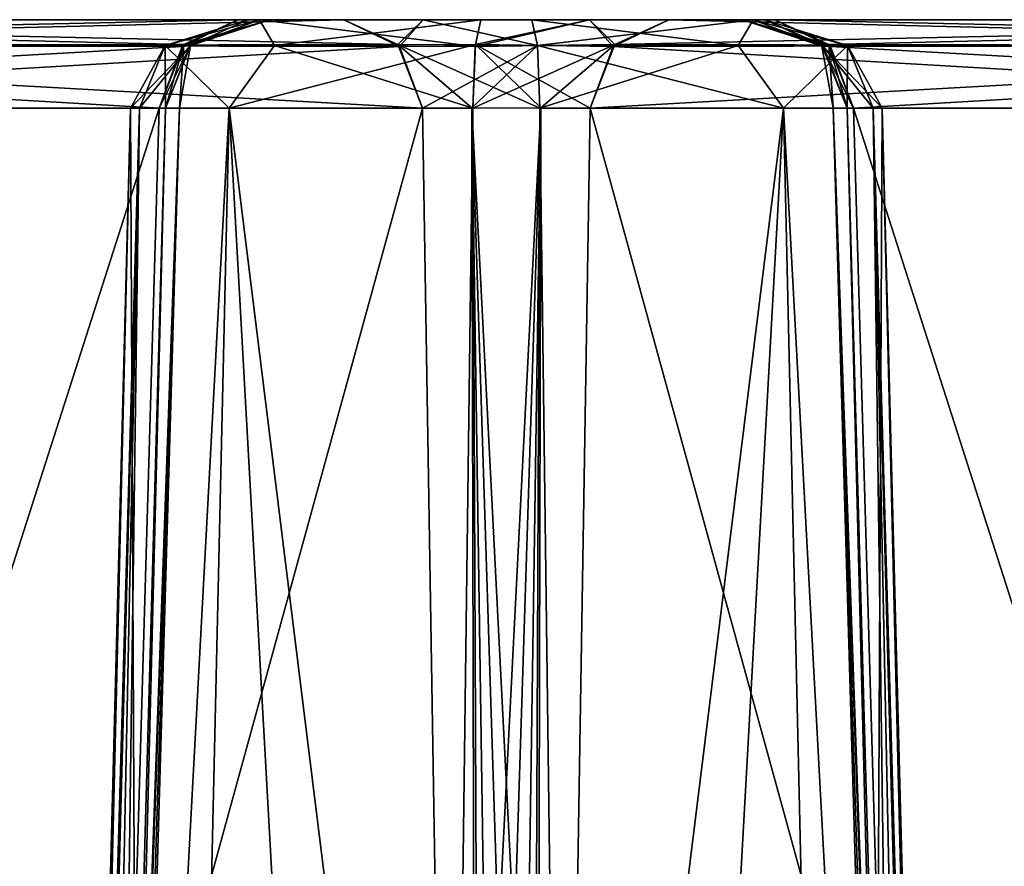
# Model space of a CAD drawing. Header units: inches. Extents: x -10 to 10, y -2.3 to 4.3.
# Tile 274 of 656: x -6.661 to -6.335, y 0.57 to 0.85. Entities that reach past the tile are written whole.
import ezdxf

# ---------------------------------------------------------------- set-up
doc = ezdxf.new("R2010")
doc.units = ezdxf.units.IN
doc.header["$LTSCALE"] = 65.185185
doc.header["$MEASUREMENT"] = 0
for name, color, linetype in [('3029', 7, 'CONTINUOUS'), ('3030', 7, 'CONTINUOUS'), ('3032', 7, 'CONTINUOUS'), ('3033', 7, 'CONTINUOUS'), ('3034', 7, 'CONTINUOUS'), ('3035', 7, 'CONTINUOUS'), ('3036', 7, 'CONTINUOUS'), ('3037', 7, 'CONTINUOUS'), ('3038', 7, 'CONTINUOUS'), ('3039', 7, 'CONTINUOUS'), ('3069', 7, 'CONTINUOUS'), ('3070', 7, 'CONTINUOUS'), ('3071', 7, 'CONTINUOUS'), ('3072', 7, 'CONTINUOUS'), ('3073', 7, 'CONTINUOUS'), ('3074', 7, 'CONTINUOUS'), ('3075', 7, 'CONTINUOUS'), ('3076', 7, 'CONTINUOUS'), ('3077', 7, 'CONTINUOUS'), ('3078', 7, 'CONTINUOUS'), ('3083', 7, 'CONTINUOUS'), ('3089', 7, 'CONTINUOUS'), ('3090', 7, 'CONTINUOUS'), ('3109', 7, 'CONTINUOUS'), ('3110', 7, 'CONTINUOUS'), ('3111', 7, 'CONTINUOUS'), ('3112', 7, 'CONTINUOUS'), ('3113', 7, 'CONTINUOUS'), ('3114', 7, 'CONTINUOUS'), ('3115', 7, 'CONTINUOUS'), ('3116', 7, 'CONTINUOUS'), ('3128', 7, 'CONTINUOUS'), ('3129', 7, 'CONTINUOUS'), ('3152', 7, 'CONTINUOUS'), ('3153', 7, 'CONTINUOUS'), ('3154', 7, 'CONTINUOUS'), ('3155', 7, 'CONTINUOUS'), ('3156', 7, 'CONTINUOUS'), ('3157', 7, 'CONTINUOUS'), ('3158', 7, 'CONTINUOUS'), ('3159', 7, 'CONTINUOUS')]:
    doc.layers.add(name, color=color, linetype=linetype)

msp = doc.modelspace()

# ---------------------------------------------------------------- linework, layer by layer
at = {"layer": '3029', "linetype": 'Continuous'}
for points in [[(-6.10716, 0.84118, -1.03567), (-6.08876, 0.85, -1.04629), (-6.46412, 0.8418, -1.6552), (-6.10716, 0.84118, -1.03567)], [(-6.46412, 0.8418, -1.6552), (-6.08876, 0.85, -1.04629), (-6.44626, 0.85, -1.66551), (-6.46412, 0.8418, -1.6552)], [(-6.47224, 0.82079, -1.65052), (-6.10716, 0.84118, -1.03567), (-6.46412, 0.8418, -1.6552), (-6.47224, 0.82079, -1.65052)], [(-6.11473, 0.82079, -1.0313), (-6.10716, 0.84118, -1.03567), (-6.47224, 0.82079, -1.65052), (-6.11473, 0.82079, -1.0313)]]:
    msp.add_3dface(points, dxfattribs=at)
at = {"layer": '3030', "linetype": 'Continuous'}
for points in [[(-6.49131, -0.355, -1.62198), (-6.14898, -0.355, -1.02905), (-6.11473, 0.82079, -1.0313), (-6.49131, -0.355, -1.62198)], [(-6.49131, -0.355, -1.62198), (-6.11473, 0.82079, -1.0313), (-6.47224, 0.82079, -1.65052), (-6.49131, -0.355, -1.62198)]]:
    msp.add_3dface(points, dxfattribs=at)
at = {"layer": '3032', "linetype": 'Continuous'}
for points in [[(-6.50603, -0.35522, -1.63799), (-6.51107, 0.82079, -1.67531), (-6.51864, 0.2322, -1.66065), (-6.50603, -0.35522, -1.63799)], [(-6.51107, 0.82079, -1.67531), (-6.50603, -0.35522, -1.63799), (-6.48862, 0.82088, -1.66766), (-6.51107, 0.82079, -1.67531)], [(-6.50603, -0.35522, -1.63799), (-6.49131, -0.355, -1.62198), (-6.48862, 0.82088, -1.66766), (-6.50603, -0.35522, -1.63799)], [(-6.49131, -0.355, -1.62198), (-6.47224, 0.82079, -1.65052), (-6.48862, 0.82088, -1.66766), (-6.49131, -0.355, -1.62198)]]:
    msp.add_3dface(points, dxfattribs=at)
at = {"layer": '3033', "linetype": 'Continuous'}
for points in [[(-6.51029, 0.84118, -1.68401), (-6.46412, 0.8418, -1.6552), (-6.47249, 0.85, -1.69291), (-6.51029, 0.84118, -1.68401)], [(-6.50839, 0.85, -1.70518), (-6.51029, 0.84118, -1.68401), (-6.47249, 0.85, -1.69291), (-6.50839, 0.85, -1.70518)], [(-6.46412, 0.8418, -1.6552), (-6.44626, 0.85, -1.66551), (-6.47249, 0.85, -1.69291), (-6.46412, 0.8418, -1.6552)], [(-6.46412, 0.8418, -1.6552), (-6.51107, 0.82079, -1.67531), (-6.48862, 0.82088, -1.66766), (-6.46412, 0.8418, -1.6552)], [(-6.51107, 0.82079, -1.67531), (-6.46412, 0.8418, -1.6552), (-6.51029, 0.84118, -1.68401), (-6.51107, 0.82079, -1.67531)], [(-6.47224, 0.82079, -1.65052), (-6.46412, 0.8418, -1.6552), (-6.48862, 0.82088, -1.66766), (-6.47224, 0.82079, -1.65052)]]:
    msp.add_3dface(points, dxfattribs=at)
at = {"layer": '3034', "linetype": 'Continuous'}
for points in [[(-6.61276, 0.84149, -1.77567), (-6.57661, 0.84149, -1.71305), (-6.58156, 0.85, -1.75194), (-6.61276, 0.84149, -1.77567)], [(-6.58547, 0.85, -1.83868), (-6.61276, 0.84149, -1.77567), (-6.58156, 0.85, -1.75194), (-6.58547, 0.85, -1.83868)], [(-6.61276, 0.84149, -1.77567), (-6.58547, 0.85, -1.83868), (-6.60445, 0.8415, -1.84748), (-6.61276, 0.84149, -1.77567)], [(-6.51029, 0.84118, -1.68401), (-6.50839, 0.85, -1.70518), (-6.58156, 0.85, -1.75194), (-6.51029, 0.84118, -1.68401)], [(-6.57661, 0.84149, -1.71305), (-6.51029, 0.84118, -1.68401), (-6.58156, 0.85, -1.75194), (-6.57661, 0.84149, -1.71305)], [(-6.62129, 0.82079, -1.82579), (-6.62421, 0.82079, -1.79903), (-6.60445, 0.8415, -1.84748), (-6.62129, 0.82079, -1.82579)], [(-6.60445, 0.8415, -1.84748), (-6.62421, 0.82079, -1.79903), (-6.61276, 0.84149, -1.77567), (-6.60445, 0.8415, -1.84748)], [(-6.62421, 0.82079, -1.79903), (-6.59166, 0.82079, -1.7152), (-6.61276, 0.84149, -1.77567), (-6.62421, 0.82079, -1.79903)], [(-6.61268, 0.82079, -1.8513), (-6.62129, 0.82079, -1.82579), (-6.60445, 0.8415, -1.84748), (-6.61268, 0.82079, -1.8513)], [(-6.61276, 0.84149, -1.77567), (-6.59166, 0.82079, -1.7152), (-6.57661, 0.84149, -1.71305), (-6.61276, 0.84149, -1.77567)], [(-6.59166, 0.82079, -1.7152), (-6.51107, 0.82079, -1.67531), (-6.57661, 0.84149, -1.71305), (-6.59166, 0.82079, -1.7152)], [(-6.51107, 0.82079, -1.67531), (-6.51029, 0.84118, -1.68401), (-6.57661, 0.84149, -1.71305), (-6.51107, 0.82079, -1.67531)]]:
    msp.add_3dface(points, dxfattribs=at)
at = {"layer": '3035', "linetype": 'Continuous'}
for points in [[(-6.65258, -0.355, -1.82631), (-6.655, -0.355, -1.79903), (-6.62129, 0.82079, -1.82579), (-6.65258, -0.355, -1.82631)], [(-6.655, -0.355, -1.79903), (-6.61851, -0.355, -1.69912), (-6.62421, 0.82079, -1.79903), (-6.655, -0.355, -1.79903)], [(-6.655, -0.355, -1.79903), (-6.62421, 0.82079, -1.79903), (-6.62129, 0.82079, -1.82579), (-6.655, -0.355, -1.79903)], [(-6.64539, -0.355, -1.85276), (-6.65258, -0.355, -1.82631), (-6.62129, 0.82079, -1.82579), (-6.64539, -0.355, -1.85276)], [(-6.64539, -0.355, -1.85276), (-6.62129, 0.82079, -1.82579), (-6.62915, 0.2322, -1.85207), (-6.64539, -0.355, -1.85276)], [(-6.62129, 0.82079, -1.82579), (-6.61268, 0.82079, -1.8513), (-6.62915, 0.2322, -1.85207), (-6.62129, 0.82079, -1.82579)], [(-6.61851, -0.355, -1.69912), (-6.59166, 0.82079, -1.7152), (-6.62421, 0.82079, -1.79903), (-6.61851, -0.355, -1.69912)], [(-6.61851, -0.355, -1.69912), (-6.52616, -0.355, -1.64625), (-6.59166, 0.82079, -1.7152), (-6.61851, -0.355, -1.69912)], [(-6.52616, -0.355, -1.64625), (-6.51864, 0.2322, -1.66065), (-6.59166, 0.82079, -1.7152), (-6.52616, -0.355, -1.64625)], [(-6.51864, 0.2322, -1.66065), (-6.51107, 0.82079, -1.67531), (-6.59166, 0.82079, -1.7152), (-6.51864, 0.2322, -1.66065)]]:
    msp.add_3dface(points, dxfattribs=at)
at = {"layer": '3036', "linetype": 'Continuous'}
for points in [[(-6.64898, -0.355, -1.89507), (-6.64247, -0.35518, -1.87432), (-6.60808, 0.82088, -1.87456), (-6.64898, -0.355, -1.89507)], [(-6.61473, 0.82079, -1.89732), (-6.64898, -0.355, -1.89507), (-6.60808, 0.82088, -1.87456), (-6.61473, 0.82079, -1.89732)], [(-6.64247, -0.35518, -1.87432), (-6.64539, -0.355, -1.85276), (-6.60808, 0.82088, -1.87456), (-6.64247, -0.35518, -1.87432)], [(-6.64539, -0.355, -1.85276), (-6.62915, 0.2322, -1.85207), (-6.60808, 0.82088, -1.87456), (-6.64539, -0.355, -1.85276)], [(-6.62915, 0.2322, -1.85207), (-6.61268, 0.82079, -1.8513), (-6.60808, 0.82088, -1.87456), (-6.62915, 0.2322, -1.85207)]]:
    msp.add_3dface(points, dxfattribs=at)
at = {"layer": '3037', "linetype": 'Continuous'}
for points in [[(-6.60716, 0.84118, -1.90169), (-6.60445, 0.8415, -1.84748), (-6.57814, 0.85, -1.8759), (-6.60716, 0.84118, -1.90169)], [(-6.58876, 0.85, -1.91232), (-6.60716, 0.84118, -1.90169), (-6.57814, 0.85, -1.8759), (-6.58876, 0.85, -1.91232)], [(-6.60445, 0.8415, -1.84748), (-6.58547, 0.85, -1.83868), (-6.57814, 0.85, -1.8759), (-6.60445, 0.8415, -1.84748)], [(-6.60445, 0.8415, -1.84748), (-6.61473, 0.82079, -1.89732), (-6.60808, 0.82088, -1.87456), (-6.60445, 0.8415, -1.84748)], [(-6.61473, 0.82079, -1.89732), (-6.60445, 0.8415, -1.84748), (-6.60716, 0.84118, -1.90169), (-6.61473, 0.82079, -1.89732)], [(-6.61268, 0.82079, -1.8513), (-6.60445, 0.8415, -1.84748), (-6.60808, 0.82088, -1.87456), (-6.61268, 0.82079, -1.8513)]]:
    msp.add_3dface(points, dxfattribs=at)
at = {"layer": '3038', "linetype": 'Continuous'}
for points in [[(-6.60716, 0.84118, -1.90169), (-6.58876, 0.85, -1.91232), (-6.96412, 0.8418, -2.52123), (-6.60716, 0.84118, -1.90169)], [(-6.96412, 0.8418, -2.52123), (-6.58876, 0.85, -1.91232), (-6.94626, 0.85, -2.53154), (-6.96412, 0.8418, -2.52123)], [(-6.97224, 0.82079, -2.51654), (-6.60716, 0.84118, -1.90169), (-6.96412, 0.8418, -2.52123), (-6.97224, 0.82079, -2.51654)], [(-6.61473, 0.82079, -1.89732), (-6.60716, 0.84118, -1.90169), (-6.97224, 0.82079, -2.51654), (-6.61473, 0.82079, -1.89732)]]:
    msp.add_3dface(points, dxfattribs=at)
at = {"layer": '3039', "linetype": 'Continuous'}
for points in [[(-6.99131, -0.355, -2.488), (-6.64898, -0.355, -1.89507), (-6.61473, 0.82079, -1.89732), (-6.99131, -0.355, -2.488)], [(-6.99131, -0.355, -2.488), (-6.61473, 0.82079, -1.89732), (-6.97224, 0.82079, -2.51654), (-6.99131, -0.355, -2.488)]]:
    msp.add_3dface(points, dxfattribs=at)
at = {"layer": '3069', "linetype": 'Continuous'}
for points in [[(-6.38527, 0.82079, 1.70268), (-6.35102, -0.355, 1.70493), (-6.02776, 0.82079, 1.08346), (-6.38527, 0.82079, 1.70268)], [(-6.35102, -0.355, 1.70493), (-6.00869, -0.355, 1.112), (-6.02776, 0.82079, 1.08346), (-6.35102, -0.355, 1.70493)]]:
    msp.add_3dface(points, dxfattribs=at)
at = {"layer": '3070', "linetype": 'Continuous'}
for points in [[(-6.05374, 0.85, 1.06846), (-6.41124, 0.85, 1.68768), (-6.39339, 0.8418, 1.69799), (-6.05374, 0.85, 1.06846)], [(-6.05374, 0.85, 1.06846), (-6.39339, 0.8418, 1.69799), (-6.03533, 0.84118, 1.07909), (-6.05374, 0.85, 1.06846)], [(-6.39339, 0.8418, 1.69799), (-6.38527, 0.82079, 1.70268), (-6.03533, 0.84118, 1.07909), (-6.39339, 0.8418, 1.69799)], [(-6.38527, 0.82079, 1.70268), (-6.02776, 0.82079, 1.08346), (-6.03533, 0.84118, 1.07909), (-6.38527, 0.82079, 1.70268)]]:
    msp.add_3dface(points, dxfattribs=at)
at = {"layer": '3071', "linetype": 'Continuous'}
for points in [[(-6.41124, 0.85, 1.68768), (-6.42186, 0.85, 1.7241), (-6.39339, 0.8418, 1.69799), (-6.41124, 0.85, 1.68768)], [(-6.42186, 0.85, 1.7241), (-6.41453, 0.85, 1.76132), (-6.39525, 0.84118, 1.75238), (-6.42186, 0.85, 1.7241)], [(-6.42186, 0.85, 1.7241), (-6.39525, 0.84118, 1.75238), (-6.39339, 0.8418, 1.69799), (-6.42186, 0.85, 1.7241)], [(-6.39525, 0.84118, 1.75238), (-6.38732, 0.82079, 1.7487), (-6.39339, 0.8418, 1.69799), (-6.39525, 0.84118, 1.75238)], [(-6.39339, 0.8418, 1.69799), (-6.38732, 0.82079, 1.7487), (-6.39192, 0.82088, 1.72544), (-6.39339, 0.8418, 1.69799)], [(-6.38527, 0.82079, 1.70268), (-6.39339, 0.8418, 1.69799), (-6.39192, 0.82088, 1.72544), (-6.38527, 0.82079, 1.70268)]]:
    msp.add_3dface(points, dxfattribs=at)
at = {"layer": '3072', "linetype": 'Continuous'}
for points in [[(-6.35753, -0.35522, 1.72569), (-6.35102, -0.355, 1.70493), (-6.39192, 0.82088, 1.72544), (-6.35753, -0.35522, 1.72569)], [(-6.35102, -0.355, 1.70493), (-6.38527, 0.82079, 1.70268), (-6.39192, 0.82088, 1.72544), (-6.35102, -0.355, 1.70493)], [(-6.38732, 0.82079, 1.7487), (-6.35753, -0.35522, 1.72569), (-6.39192, 0.82088, 1.72544), (-6.38732, 0.82079, 1.7487)], [(-6.35753, -0.35522, 1.72569), (-6.38732, 0.82079, 1.7487), (-6.37085, 0.2322, 1.74793), (-6.35753, -0.35522, 1.72569)]]:
    msp.add_3dface(points, dxfattribs=at)
at = {"layer": '3073', "linetype": 'Continuous'}
for points in [[(-6.48893, 0.82079, 1.92469), (-6.48136, 0.2322, 1.93935), (-6.40834, 0.82079, 1.8848), (-6.48893, 0.82079, 1.92469)], [(-6.48136, 0.2322, 1.93935), (-6.47384, -0.355, 1.95375), (-6.40834, 0.82079, 1.8848), (-6.48136, 0.2322, 1.93935)], [(-6.47384, -0.355, 1.95375), (-6.38149, -0.355, 1.90088), (-6.40834, 0.82079, 1.8848), (-6.47384, -0.355, 1.95375)], [(-6.38149, -0.355, 1.90088), (-6.345, -0.355, 1.80097), (-6.40834, 0.82079, 1.8848), (-6.38149, -0.355, 1.90088)], [(-6.345, -0.355, 1.80097), (-6.37579, 0.82079, 1.80097), (-6.40834, 0.82079, 1.8848), (-6.345, -0.355, 1.80097)], [(-6.38732, 0.82079, 1.7487), (-6.37871, 0.82079, 1.77421), (-6.37085, 0.2322, 1.74793), (-6.38732, 0.82079, 1.7487)], [(-6.34742, -0.355, 1.77369), (-6.35461, -0.355, 1.74724), (-6.37871, 0.82079, 1.77421), (-6.34742, -0.355, 1.77369)], [(-6.37871, 0.82079, 1.77421), (-6.35461, -0.355, 1.74724), (-6.37085, 0.2322, 1.74793), (-6.37871, 0.82079, 1.77421)], [(-6.37579, 0.82079, 1.80097), (-6.34742, -0.355, 1.77369), (-6.37871, 0.82079, 1.77421), (-6.37579, 0.82079, 1.80097)], [(-6.345, -0.355, 1.80097), (-6.34742, -0.355, 1.77369), (-6.37579, 0.82079, 1.80097), (-6.345, -0.355, 1.80097)]]:
    msp.add_3dface(points, dxfattribs=at)
at = {"layer": '3074', "linetype": 'Continuous'}
for points in [[(-6.41844, 0.85, 1.84807), (-6.49161, 0.85, 1.89482), (-6.42339, 0.84149, 1.88695), (-6.41844, 0.85, 1.84807)], [(-6.49161, 0.85, 1.89482), (-6.48974, 0.8415, 1.91566), (-6.42339, 0.84149, 1.88695), (-6.49161, 0.85, 1.89482)], [(-6.41844, 0.85, 1.84807), (-6.42339, 0.84149, 1.88695), (-6.38724, 0.84149, 1.82433), (-6.41844, 0.85, 1.84807)], [(-6.41453, 0.85, 1.76132), (-6.41844, 0.85, 1.84807), (-6.39525, 0.84118, 1.75238), (-6.41453, 0.85, 1.76132)], [(-6.41844, 0.85, 1.84807), (-6.38724, 0.84149, 1.82433), (-6.39525, 0.84118, 1.75238), (-6.41844, 0.85, 1.84807)], [(-6.48974, 0.8415, 1.91566), (-6.48893, 0.82079, 1.92469), (-6.40834, 0.82079, 1.8848), (-6.48974, 0.8415, 1.91566)], [(-6.48974, 0.8415, 1.91566), (-6.40834, 0.82079, 1.8848), (-6.42339, 0.84149, 1.88695), (-6.48974, 0.8415, 1.91566)], [(-6.42339, 0.84149, 1.88695), (-6.40834, 0.82079, 1.8848), (-6.38724, 0.84149, 1.82433), (-6.42339, 0.84149, 1.88695)], [(-6.40834, 0.82079, 1.8848), (-6.37579, 0.82079, 1.80097), (-6.38724, 0.84149, 1.82433), (-6.40834, 0.82079, 1.8848)], [(-6.38724, 0.84149, 1.82433), (-6.38732, 0.82079, 1.7487), (-6.39525, 0.84118, 1.75238), (-6.38724, 0.84149, 1.82433)], [(-6.37871, 0.82079, 1.77421), (-6.38732, 0.82079, 1.7487), (-6.38724, 0.84149, 1.82433), (-6.37871, 0.82079, 1.77421)], [(-6.37579, 0.82079, 1.80097), (-6.37871, 0.82079, 1.77421), (-6.38724, 0.84149, 1.82433), (-6.37579, 0.82079, 1.80097)]]:
    msp.add_3dface(points, dxfattribs=at)
at = {"layer": '3075', "linetype": 'Continuous'}
for points in [[(-6.5275, 0.85, 1.90708), (-6.55374, 0.85, 1.93449), (-6.53533, 0.84118, 1.94511), (-6.5275, 0.85, 1.90708)], [(-6.5275, 0.85, 1.90708), (-6.53533, 0.84118, 1.94511), (-6.48974, 0.8415, 1.91566), (-6.5275, 0.85, 1.90708)], [(-6.49161, 0.85, 1.89482), (-6.5275, 0.85, 1.90708), (-6.48974, 0.8415, 1.91566), (-6.49161, 0.85, 1.89482)], [(-6.53533, 0.84118, 1.94511), (-6.52776, 0.82079, 1.94948), (-6.48974, 0.8415, 1.91566), (-6.53533, 0.84118, 1.94511)], [(-6.48974, 0.8415, 1.91566), (-6.52776, 0.82079, 1.94948), (-6.51138, 0.82088, 1.93234), (-6.48974, 0.8415, 1.91566)], [(-6.48893, 0.82079, 1.92469), (-6.48974, 0.8415, 1.91566), (-6.51138, 0.82088, 1.93234), (-6.48893, 0.82079, 1.92469)]]:
    msp.add_3dface(points, dxfattribs=at)
at = {"layer": '3076', "linetype": 'Continuous'}
for points in [[(-6.52776, 0.82079, 1.94948), (-6.50869, -0.355, 1.97802), (-6.51138, 0.82088, 1.93234), (-6.52776, 0.82079, 1.94948)], [(-6.49397, -0.35518, 1.96201), (-6.47384, -0.355, 1.95375), (-6.51138, 0.82088, 1.93234), (-6.49397, -0.35518, 1.96201)], [(-6.51138, 0.82088, 1.93234), (-6.47384, -0.355, 1.95375), (-6.48136, 0.2322, 1.93935), (-6.51138, 0.82088, 1.93234)], [(-6.50869, -0.355, 1.97802), (-6.49397, -0.35518, 1.96201), (-6.51138, 0.82088, 1.93234), (-6.50869, -0.355, 1.97802)], [(-6.48893, 0.82079, 1.92469), (-6.51138, 0.82088, 1.93234), (-6.48136, 0.2322, 1.93935), (-6.48893, 0.82079, 1.92469)]]:
    msp.add_3dface(points, dxfattribs=at)
at = {"layer": '3077', "linetype": 'Continuous'}
for points in [[(-6.88527, 0.82079, 2.5687), (-6.85102, -0.355, 2.57095), (-6.52776, 0.82079, 1.94948), (-6.88527, 0.82079, 2.5687)], [(-6.85102, -0.355, 2.57095), (-6.50869, -0.355, 1.97802), (-6.52776, 0.82079, 1.94948), (-6.85102, -0.355, 2.57095)]]:
    msp.add_3dface(points, dxfattribs=at)
at = {"layer": '3078', "linetype": 'Continuous'}
for points in [[(-6.91124, 0.85, 2.55371), (-6.89339, 0.8418, 2.56401), (-6.55374, 0.85, 1.93449), (-6.91124, 0.85, 2.55371)], [(-6.55374, 0.85, 1.93449), (-6.89339, 0.8418, 2.56401), (-6.53533, 0.84118, 1.94511), (-6.55374, 0.85, 1.93449)], [(-6.89339, 0.8418, 2.56401), (-6.88527, 0.82079, 2.5687), (-6.53533, 0.84118, 1.94511), (-6.89339, 0.8418, 2.56401)], [(-6.88527, 0.82079, 2.5687), (-6.52776, 0.82079, 1.94948), (-6.53533, 0.84118, 1.94511), (-6.88527, 0.82079, 2.5687)]]:
    msp.add_3dface(points, dxfattribs=at)
at = {"layer": '3083', "linetype": 'Continuous'}
for points in [[(-6.94626, 0.85, -2.53154), (-6.58876, 0.85, -1.91232), (-6.55374, 0.85, -1.93254), (-6.94626, 0.85, -2.53154)], [(-6.91124, 0.85, -2.55176), (-6.94626, 0.85, -2.53154), (-6.55374, 0.85, -1.93254), (-6.91124, 0.85, -2.55176)], [(-6.94626, 0.85, 2.53349), (-6.91124, 0.85, 2.55371), (-6.55374, 0.85, 1.93449), (-6.94626, 0.85, 2.53349)], [(-6.58876, 0.85, 1.91427), (-6.94626, 0.85, 2.53349), (-6.55374, 0.85, 1.93449), (-6.58876, 0.85, 1.91427)], [(-6.58876, 0.85, -1.91232), (-6.57814, 0.85, -1.8759), (-6.52751, 0.85, -1.90514), (-6.58876, 0.85, -1.91232)], [(-6.55374, 0.85, -1.93254), (-6.58876, 0.85, -1.91232), (-6.52751, 0.85, -1.90514), (-6.55374, 0.85, -1.93254)], [(-6.57814, 0.85, 1.87785), (-6.58876, 0.85, 1.91427), (-6.49161, 0.85, 1.89482), (-6.57814, 0.85, 1.87785)], [(-6.49161, 0.85, 1.89482), (-6.58876, 0.85, 1.91427), (-6.5275, 0.85, 1.90708), (-6.49161, 0.85, 1.89482)], [(-6.5275, 0.85, 1.90708), (-6.58876, 0.85, 1.91427), (-6.55374, 0.85, 1.93449), (-6.5275, 0.85, 1.90708)], [(-6.58547, 0.85, -1.83868), (-6.58156, 0.85, -1.75194), (-6.41453, 0.85, -1.75937), (-6.58547, 0.85, -1.83868)], [(-6.57814, 0.85, -1.8759), (-6.58547, 0.85, -1.83868), (-6.41844, 0.85, -1.84611), (-6.57814, 0.85, -1.8759)], [(-6.41844, 0.85, -1.84611), (-6.58547, 0.85, -1.83868), (-6.41453, 0.85, -1.75937), (-6.41844, 0.85, -1.84611)], [(-6.58547, 0.85, 1.84063), (-6.57814, 0.85, 1.87785), (-6.41844, 0.85, 1.84807), (-6.58547, 0.85, 1.84063)], [(-6.58156, 0.85, 1.75388), (-6.58547, 0.85, 1.84063), (-6.41453, 0.85, 1.76132), (-6.58156, 0.85, 1.75388)], [(-6.41453, 0.85, 1.76132), (-6.58547, 0.85, 1.84063), (-6.41844, 0.85, 1.84807), (-6.41453, 0.85, 1.76132)], [(-6.58156, 0.85, -1.75194), (-6.50839, 0.85, -1.70518), (-6.42186, 0.85, -1.72215), (-6.58156, 0.85, -1.75194)], [(-6.41453, 0.85, -1.75937), (-6.58156, 0.85, -1.75194), (-6.42186, 0.85, -1.72215), (-6.41453, 0.85, -1.75937)], [(-6.50839, 0.85, 1.70713), (-6.58156, 0.85, 1.75388), (-6.42186, 0.85, 1.7241), (-6.50839, 0.85, 1.70713)], [(-6.42186, 0.85, 1.7241), (-6.58156, 0.85, 1.75388), (-6.41453, 0.85, 1.76132), (-6.42186, 0.85, 1.7241)], [(-6.52751, 0.85, -1.90514), (-6.57814, 0.85, -1.8759), (-6.49161, 0.85, -1.89287), (-6.52751, 0.85, -1.90514)], [(-6.49161, 0.85, -1.89287), (-6.57814, 0.85, -1.8759), (-6.41844, 0.85, -1.84611), (-6.49161, 0.85, -1.89287)], [(-6.41844, 0.85, 1.84807), (-6.57814, 0.85, 1.87785), (-6.49161, 0.85, 1.89482), (-6.41844, 0.85, 1.84807)], [(-6.50839, 0.85, -1.70518), (-6.47249, 0.85, -1.69291), (-6.42186, 0.85, -1.72215), (-6.50839, 0.85, -1.70518)], [(-6.4725, 0.85, 1.69486), (-6.50839, 0.85, 1.70713), (-6.41124, 0.85, 1.68768), (-6.4725, 0.85, 1.69486)], [(-6.41124, 0.85, 1.68768), (-6.50839, 0.85, 1.70713), (-6.42186, 0.85, 1.7241), (-6.41124, 0.85, 1.68768)], [(-6.44626, 0.85, 1.66746), (-6.4725, 0.85, 1.69486), (-6.41124, 0.85, 1.68768), (-6.44626, 0.85, 1.66746)], [(-6.47249, 0.85, -1.69291), (-6.44626, 0.85, -1.66551), (-6.41124, 0.85, -1.68573), (-6.47249, 0.85, -1.69291)], [(-6.42186, 0.85, -1.72215), (-6.47249, 0.85, -1.69291), (-6.41124, 0.85, -1.68573), (-6.42186, 0.85, -1.72215)], [(-6.44626, 0.85, -1.66551), (-6.08876, 0.85, -1.04629), (-6.05374, 0.85, -1.06652), (-6.44626, 0.85, -1.66551)], [(-6.41124, 0.85, -1.68573), (-6.44626, 0.85, -1.66551), (-6.05374, 0.85, -1.06652), (-6.41124, 0.85, -1.68573)], [(-6.08876, 0.85, 1.04824), (-6.44626, 0.85, 1.66746), (-6.05374, 0.85, 1.06846), (-6.08876, 0.85, 1.04824)], [(-6.05374, 0.85, 1.06846), (-6.44626, 0.85, 1.66746), (-6.41124, 0.85, 1.68768), (-6.05374, 0.85, 1.06846)]]:
    msp.add_3dface(points, dxfattribs=at)
at = {"layer": '3089', "linetype": 'Continuous'}
for points in [[(-6.96467, 0.84118, 2.52286), (-6.94626, 0.85, 2.53349), (-6.60661, 0.8418, 1.90396), (-6.96467, 0.84118, 2.52286)], [(-6.94626, 0.85, 2.53349), (-6.58876, 0.85, 1.91427), (-6.60661, 0.8418, 1.90396), (-6.94626, 0.85, 2.53349)], [(-6.97224, 0.82079, 2.51849), (-6.96467, 0.84118, 2.52286), (-6.61473, 0.82079, 1.89927), (-6.97224, 0.82079, 2.51849)], [(-6.61473, 0.82079, 1.89927), (-6.96467, 0.84118, 2.52286), (-6.60661, 0.8418, 1.90396), (-6.61473, 0.82079, 1.89927)]]:
    msp.add_3dface(points, dxfattribs=at)
at = {"layer": '3090', "linetype": 'Continuous'}
for points in [[(-6.99131, -0.355, 2.48995), (-6.97224, 0.82079, 2.51849), (-6.64898, -0.355, 1.89702), (-6.99131, -0.355, 2.48995)], [(-6.97224, 0.82079, 2.51849), (-6.61473, 0.82079, 1.89927), (-6.64898, -0.355, 1.89702), (-6.97224, 0.82079, 2.51849)]]:
    msp.add_3dface(points, dxfattribs=at)
at = {"layer": '3109', "linetype": 'Continuous'}
for points in [[(-6.44626, 0.85, 1.66746), (-6.10661, 0.8418, 1.03794), (-6.46467, 0.84118, 1.65684), (-6.44626, 0.85, 1.66746)], [(-6.44626, 0.85, 1.66746), (-6.08876, 0.85, 1.04824), (-6.10661, 0.8418, 1.03794), (-6.44626, 0.85, 1.66746)], [(-6.11473, 0.82079, 1.03325), (-6.47224, 0.82079, 1.65247), (-6.46467, 0.84118, 1.65684), (-6.11473, 0.82079, 1.03325)], [(-6.10661, 0.8418, 1.03794), (-6.11473, 0.82079, 1.03325), (-6.46467, 0.84118, 1.65684), (-6.10661, 0.8418, 1.03794)]]:
    msp.add_3dface(points, dxfattribs=at)
at = {"layer": '3110', "linetype": 'Continuous'}
for points in [[(-6.14898, -0.355, 1.031), (-6.49131, -0.355, 1.62393), (-6.47224, 0.82079, 1.65247), (-6.14898, -0.355, 1.031)], [(-6.11473, 0.82079, 1.03325), (-6.14898, -0.355, 1.031), (-6.47224, 0.82079, 1.65247), (-6.11473, 0.82079, 1.03325)]]:
    msp.add_3dface(points, dxfattribs=at)
at = {"layer": '3111', "linetype": 'Continuous'}
for points in [[(-6.50603, -0.35518, 1.63994), (-6.52616, -0.355, 1.6482), (-6.48862, 0.82088, 1.66961), (-6.50603, -0.35518, 1.63994)], [(-6.48862, 0.82088, 1.66961), (-6.52616, -0.355, 1.6482), (-6.51864, 0.2322, 1.6626), (-6.48862, 0.82088, 1.66961)], [(-6.51107, 0.82079, 1.67726), (-6.48862, 0.82088, 1.66961), (-6.51864, 0.2322, 1.6626), (-6.51107, 0.82079, 1.67726)], [(-6.49131, -0.355, 1.62393), (-6.50603, -0.35518, 1.63994), (-6.48862, 0.82088, 1.66961), (-6.49131, -0.355, 1.62393)], [(-6.47224, 0.82079, 1.65247), (-6.49131, -0.355, 1.62393), (-6.48862, 0.82088, 1.66961), (-6.47224, 0.82079, 1.65247)]]:
    msp.add_3dface(points, dxfattribs=at)
at = {"layer": '3112', "linetype": 'Continuous'}
for points in [[(-6.50839, 0.85, 1.70713), (-6.4725, 0.85, 1.69486), (-6.51023, 0.8418, 1.6866), (-6.50839, 0.85, 1.70713)], [(-6.4725, 0.85, 1.69486), (-6.46467, 0.84118, 1.65684), (-6.51023, 0.8418, 1.6866), (-6.4725, 0.85, 1.69486)], [(-6.4725, 0.85, 1.69486), (-6.44626, 0.85, 1.66746), (-6.46467, 0.84118, 1.65684), (-6.4725, 0.85, 1.69486)], [(-6.48862, 0.82088, 1.66961), (-6.51107, 0.82079, 1.67726), (-6.51023, 0.8418, 1.6866), (-6.48862, 0.82088, 1.66961)], [(-6.46467, 0.84118, 1.65684), (-6.47224, 0.82079, 1.65247), (-6.51023, 0.8418, 1.6866), (-6.46467, 0.84118, 1.65684)], [(-6.47224, 0.82079, 1.65247), (-6.48862, 0.82088, 1.66961), (-6.51023, 0.8418, 1.6866), (-6.47224, 0.82079, 1.65247)]]:
    msp.add_3dface(points, dxfattribs=at)
at = {"layer": '3113', "linetype": 'Continuous'}
for points in [[(-6.58156, 0.85, 1.75388), (-6.57661, 0.84149, 1.715), (-6.61276, 0.84149, 1.77761), (-6.58156, 0.85, 1.75388)], [(-6.58156, 0.85, 1.75388), (-6.61276, 0.84149, 1.77761), (-6.60447, 0.84148, 1.84944), (-6.58156, 0.85, 1.75388)], [(-6.58547, 0.85, 1.84063), (-6.58156, 0.85, 1.75388), (-6.60447, 0.84148, 1.84944), (-6.58547, 0.85, 1.84063)], [(-6.58156, 0.85, 1.75388), (-6.50839, 0.85, 1.70713), (-6.57661, 0.84149, 1.715), (-6.58156, 0.85, 1.75388)], [(-6.50839, 0.85, 1.70713), (-6.51023, 0.8418, 1.6866), (-6.57661, 0.84149, 1.715), (-6.50839, 0.85, 1.70713)], [(-6.62421, 0.82079, 1.80097), (-6.62129, 0.82079, 1.82774), (-6.61276, 0.84149, 1.77761), (-6.62421, 0.82079, 1.80097)], [(-6.59166, 0.82079, 1.71715), (-6.62421, 0.82079, 1.80097), (-6.61276, 0.84149, 1.77761), (-6.59166, 0.82079, 1.71715)], [(-6.62129, 0.82079, 1.82774), (-6.61268, 0.82079, 1.85325), (-6.61276, 0.84149, 1.77761), (-6.62129, 0.82079, 1.82774)], [(-6.61276, 0.84149, 1.77761), (-6.61268, 0.82079, 1.85325), (-6.60447, 0.84148, 1.84944), (-6.61276, 0.84149, 1.77761)], [(-6.57661, 0.84149, 1.715), (-6.59166, 0.82079, 1.71715), (-6.61276, 0.84149, 1.77761), (-6.57661, 0.84149, 1.715)], [(-6.51023, 0.8418, 1.6866), (-6.51107, 0.82079, 1.67726), (-6.59166, 0.82079, 1.71715), (-6.51023, 0.8418, 1.6866)], [(-6.51023, 0.8418, 1.6866), (-6.59166, 0.82079, 1.71715), (-6.57661, 0.84149, 1.715), (-6.51023, 0.8418, 1.6866)]]:
    msp.add_3dface(points, dxfattribs=at)
at = {"layer": '3114', "linetype": 'Continuous'}
for points in [[(-6.61851, -0.355, 1.70107), (-6.655, -0.355, 1.80097), (-6.59166, 0.82079, 1.71715), (-6.61851, -0.355, 1.70107)], [(-6.655, -0.355, 1.80097), (-6.65258, -0.355, 1.82826), (-6.62421, 0.82079, 1.80097), (-6.655, -0.355, 1.80097)], [(-6.655, -0.355, 1.80097), (-6.62421, 0.82079, 1.80097), (-6.59166, 0.82079, 1.71715), (-6.655, -0.355, 1.80097)], [(-6.65258, -0.355, 1.82826), (-6.64539, -0.355, 1.85471), (-6.62129, 0.82079, 1.82774), (-6.65258, -0.355, 1.82826)], [(-6.65258, -0.355, 1.82826), (-6.62129, 0.82079, 1.82774), (-6.62421, 0.82079, 1.80097), (-6.65258, -0.355, 1.82826)], [(-6.62129, 0.82079, 1.82774), (-6.64539, -0.355, 1.85471), (-6.62915, 0.2322, 1.85402), (-6.62129, 0.82079, 1.82774)], [(-6.61268, 0.82079, 1.85325), (-6.62129, 0.82079, 1.82774), (-6.62915, 0.2322, 1.85402), (-6.61268, 0.82079, 1.85325)], [(-6.52616, -0.355, 1.6482), (-6.61851, -0.355, 1.70107), (-6.59166, 0.82079, 1.71715), (-6.52616, -0.355, 1.6482)], [(-6.51864, 0.2322, 1.6626), (-6.52616, -0.355, 1.6482), (-6.59166, 0.82079, 1.71715), (-6.51864, 0.2322, 1.6626)], [(-6.51107, 0.82079, 1.67726), (-6.51864, 0.2322, 1.6626), (-6.59166, 0.82079, 1.71715), (-6.51107, 0.82079, 1.67726)]]:
    msp.add_3dface(points, dxfattribs=at)
at = {"layer": '3115', "linetype": 'Continuous'}
for points in [[(-6.64898, -0.355, 1.89702), (-6.61473, 0.82079, 1.89927), (-6.60808, 0.82088, 1.87651), (-6.64898, -0.355, 1.89702)], [(-6.64247, -0.35522, 1.87627), (-6.64898, -0.355, 1.89702), (-6.60808, 0.82088, 1.87651), (-6.64247, -0.35522, 1.87627)], [(-6.61268, 0.82079, 1.85325), (-6.64247, -0.35522, 1.87627), (-6.60808, 0.82088, 1.87651), (-6.61268, 0.82079, 1.85325)], [(-6.64247, -0.35522, 1.87627), (-6.61268, 0.82079, 1.85325), (-6.62915, 0.2322, 1.85402), (-6.64247, -0.35522, 1.87627)]]:
    msp.add_3dface(points, dxfattribs=at)
at = {"layer": '3116', "linetype": 'Continuous'}
for points in [[(-6.58876, 0.85, 1.91427), (-6.57814, 0.85, 1.87785), (-6.60661, 0.8418, 1.90396), (-6.58876, 0.85, 1.91427)], [(-6.60661, 0.8418, 1.90396), (-6.57814, 0.85, 1.87785), (-6.60447, 0.84148, 1.84944), (-6.60661, 0.8418, 1.90396)], [(-6.57814, 0.85, 1.87785), (-6.58547, 0.85, 1.84063), (-6.60447, 0.84148, 1.84944), (-6.57814, 0.85, 1.87785)], [(-6.61473, 0.82079, 1.89927), (-6.60661, 0.8418, 1.90396), (-6.60808, 0.82088, 1.87651), (-6.61473, 0.82079, 1.89927)], [(-6.61268, 0.82079, 1.85325), (-6.60661, 0.8418, 1.90396), (-6.60447, 0.84148, 1.84944), (-6.61268, 0.82079, 1.85325)], [(-6.60661, 0.8418, 1.90396), (-6.61268, 0.82079, 1.85325), (-6.60808, 0.82088, 1.87651), (-6.60661, 0.8418, 1.90396)]]:
    msp.add_3dface(points, dxfattribs=at)
at = {"layer": '3128', "linetype": 'Continuous'}
for points in [[(-6.91124, 0.85, -2.55176), (-6.55374, 0.85, -1.93254), (-6.53588, 0.8418, -1.94285), (-6.91124, 0.85, -2.55176)], [(-6.89284, 0.84118, -2.56238), (-6.91124, 0.85, -2.55176), (-6.53588, 0.8418, -1.94285), (-6.89284, 0.84118, -2.56238)], [(-6.52776, 0.82079, -1.94753), (-6.89284, 0.84118, -2.56238), (-6.53588, 0.8418, -1.94285), (-6.52776, 0.82079, -1.94753)], [(-6.88527, 0.82079, -2.56675), (-6.89284, 0.84118, -2.56238), (-6.52776, 0.82079, -1.94753), (-6.88527, 0.82079, -2.56675)]]:
    msp.add_3dface(points, dxfattribs=at)
at = {"layer": '3129', "linetype": 'Continuous'}
for points in [[(-6.85102, -0.355, -2.569), (-6.88527, 0.82079, -2.56675), (-6.50869, -0.355, -1.97607), (-6.85102, -0.355, -2.569)], [(-6.88527, 0.82079, -2.56675), (-6.52776, 0.82079, -1.94753), (-6.50869, -0.355, -1.97607), (-6.88527, 0.82079, -2.56675)]]:
    msp.add_3dface(points, dxfattribs=at)
at = {"layer": '3152', "linetype": 'Continuous'}
for points in [[(-6.41124, 0.85, -1.68573), (-6.05374, 0.85, -1.06652), (-6.03588, 0.8418, -1.07682), (-6.41124, 0.85, -1.68573)], [(-6.41124, 0.85, -1.68573), (-6.03588, 0.8418, -1.07682), (-6.39284, 0.84118, -1.69636), (-6.41124, 0.85, -1.68573)], [(-6.03588, 0.8418, -1.07682), (-6.02776, 0.82079, -1.08151), (-6.39284, 0.84118, -1.69636), (-6.03588, 0.8418, -1.07682)], [(-6.39284, 0.84118, -1.69636), (-6.02776, 0.82079, -1.08151), (-6.38527, 0.82079, -1.70073), (-6.39284, 0.84118, -1.69636)]]:
    msp.add_3dface(points, dxfattribs=at)
at = {"layer": '3153', "linetype": 'Continuous'}
for points in [[(-6.00869, -0.355, -1.11005), (-6.35102, -0.355, -1.70298), (-6.38527, 0.82079, -1.70073), (-6.00869, -0.355, -1.11005)], [(-6.02776, 0.82079, -1.08151), (-6.00869, -0.355, -1.11005), (-6.38527, 0.82079, -1.70073), (-6.02776, 0.82079, -1.08151)]]:
    msp.add_3dface(points, dxfattribs=at)
at = {"layer": '3154', "linetype": 'Continuous'}
for points in [[(-6.35753, -0.35518, -1.72373), (-6.35461, -0.355, -1.74529), (-6.39192, 0.82088, -1.72349), (-6.35753, -0.35518, -1.72373)], [(-6.39192, 0.82088, -1.72349), (-6.35461, -0.355, -1.74529), (-6.37085, 0.2322, -1.74598), (-6.39192, 0.82088, -1.72349)], [(-6.35102, -0.355, -1.70298), (-6.35753, -0.35518, -1.72373), (-6.39192, 0.82088, -1.72349), (-6.35102, -0.355, -1.70298)], [(-6.38527, 0.82079, -1.70073), (-6.35102, -0.355, -1.70298), (-6.39192, 0.82088, -1.72349), (-6.38527, 0.82079, -1.70073)], [(-6.38732, 0.82079, -1.74675), (-6.39192, 0.82088, -1.72349), (-6.37085, 0.2322, -1.74598), (-6.38732, 0.82079, -1.74675)]]:
    msp.add_3dface(points, dxfattribs=at)
at = {"layer": '3155', "linetype": 'Continuous'}
for points in [[(-6.41453, 0.85, -1.75937), (-6.42186, 0.85, -1.72215), (-6.39583, 0.8418, -1.7507), (-6.41453, 0.85, -1.75937)], [(-6.42186, 0.85, -1.72215), (-6.41124, 0.85, -1.68573), (-6.39284, 0.84118, -1.69636), (-6.42186, 0.85, -1.72215)], [(-6.42186, 0.85, -1.72215), (-6.39284, 0.84118, -1.69636), (-6.39583, 0.8418, -1.7507), (-6.42186, 0.85, -1.72215)], [(-6.39284, 0.84118, -1.69636), (-6.38527, 0.82079, -1.70073), (-6.39583, 0.8418, -1.7507), (-6.39284, 0.84118, -1.69636)], [(-6.38527, 0.82079, -1.70073), (-6.39192, 0.82088, -1.72349), (-6.39583, 0.8418, -1.7507), (-6.38527, 0.82079, -1.70073)], [(-6.39192, 0.82088, -1.72349), (-6.38732, 0.82079, -1.74675), (-6.39583, 0.8418, -1.7507), (-6.39192, 0.82088, -1.72349)]]:
    msp.add_3dface(points, dxfattribs=at)
at = {"layer": '3156', "linetype": 'Continuous'}
for points in [[(-6.49161, 0.85, -1.89287), (-6.41844, 0.85, -1.84611), (-6.48974, 0.84148, -1.91373), (-6.49161, 0.85, -1.89287)], [(-6.41844, 0.85, -1.84611), (-6.42339, 0.84149, -1.885), (-6.48974, 0.84148, -1.91373), (-6.41844, 0.85, -1.84611)], [(-6.41844, 0.85, -1.84611), (-6.38724, 0.84149, -1.82239), (-6.42339, 0.84149, -1.885), (-6.41844, 0.85, -1.84611)], [(-6.41844, 0.85, -1.84611), (-6.41453, 0.85, -1.75937), (-6.38724, 0.84149, -1.82239), (-6.41844, 0.85, -1.84611)], [(-6.41453, 0.85, -1.75937), (-6.39583, 0.8418, -1.7507), (-6.38724, 0.84149, -1.82239), (-6.41453, 0.85, -1.75937)], [(-6.42339, 0.84149, -1.885), (-6.48893, 0.82079, -1.92274), (-6.48974, 0.84148, -1.91373), (-6.42339, 0.84149, -1.885)], [(-6.40834, 0.82079, -1.88285), (-6.48893, 0.82079, -1.92274), (-6.42339, 0.84149, -1.885), (-6.40834, 0.82079, -1.88285)], [(-6.38724, 0.84149, -1.82239), (-6.40834, 0.82079, -1.88285), (-6.42339, 0.84149, -1.885), (-6.38724, 0.84149, -1.82239)], [(-6.37579, 0.82079, -1.79903), (-6.40834, 0.82079, -1.88285), (-6.38724, 0.84149, -1.82239), (-6.37579, 0.82079, -1.79903)], [(-6.39583, 0.8418, -1.7507), (-6.38732, 0.82079, -1.74675), (-6.37871, 0.82079, -1.77226), (-6.39583, 0.8418, -1.7507)], [(-6.37579, 0.82079, -1.79903), (-6.39583, 0.8418, -1.7507), (-6.37871, 0.82079, -1.77226), (-6.37579, 0.82079, -1.79903)], [(-6.39583, 0.8418, -1.7507), (-6.37579, 0.82079, -1.79903), (-6.38724, 0.84149, -1.82239), (-6.39583, 0.8418, -1.7507)]]:
    msp.add_3dface(points, dxfattribs=at)
at = {"layer": '3157', "linetype": 'Continuous'}
for points in [[(-6.48893, 0.82079, -1.92274), (-6.40834, 0.82079, -1.88285), (-6.48136, 0.2322, -1.9374), (-6.48893, 0.82079, -1.92274)], [(-6.40834, 0.82079, -1.88285), (-6.47384, -0.355, -1.9518), (-6.48136, 0.2322, -1.9374), (-6.40834, 0.82079, -1.88285)], [(-6.38149, -0.355, -1.89893), (-6.47384, -0.355, -1.9518), (-6.40834, 0.82079, -1.88285), (-6.38149, -0.355, -1.89893)], [(-6.38149, -0.355, -1.89893), (-6.40834, 0.82079, -1.88285), (-6.37579, 0.82079, -1.79903), (-6.38149, -0.355, -1.89893)], [(-6.38732, 0.82079, -1.74675), (-6.37085, 0.2322, -1.74598), (-6.37871, 0.82079, -1.77226), (-6.38732, 0.82079, -1.74675)], [(-6.345, -0.355, -1.79903), (-6.38149, -0.355, -1.89893), (-6.37579, 0.82079, -1.79903), (-6.345, -0.355, -1.79903)], [(-6.35461, -0.355, -1.74529), (-6.34742, -0.355, -1.77174), (-6.37871, 0.82079, -1.77226), (-6.35461, -0.355, -1.74529)], [(-6.37085, 0.2322, -1.74598), (-6.35461, -0.355, -1.74529), (-6.37871, 0.82079, -1.77226), (-6.37085, 0.2322, -1.74598)], [(-6.34742, -0.355, -1.77174), (-6.345, -0.355, -1.79903), (-6.37871, 0.82079, -1.77226), (-6.34742, -0.355, -1.77174)], [(-6.345, -0.355, -1.79903), (-6.37579, 0.82079, -1.79903), (-6.37871, 0.82079, -1.77226), (-6.345, -0.355, -1.79903)]]:
    msp.add_3dface(points, dxfattribs=at)
at = {"layer": '3158', "linetype": 'Continuous'}
for points in [[(-6.50869, -0.355, -1.97607), (-6.52776, 0.82079, -1.94753), (-6.51138, 0.82088, -1.93039), (-6.50869, -0.355, -1.97607)], [(-6.49397, -0.35522, -1.96006), (-6.50869, -0.355, -1.97607), (-6.51138, 0.82088, -1.93039), (-6.49397, -0.35522, -1.96006)], [(-6.48893, 0.82079, -1.92274), (-6.49397, -0.35522, -1.96006), (-6.51138, 0.82088, -1.93039), (-6.48893, 0.82079, -1.92274)], [(-6.49397, -0.35522, -1.96006), (-6.48893, 0.82079, -1.92274), (-6.48136, 0.2322, -1.9374), (-6.49397, -0.35522, -1.96006)]]:
    msp.add_3dface(points, dxfattribs=at)
at = {"layer": '3159', "linetype": 'Continuous'}
for points in [[(-6.55374, 0.85, -1.93254), (-6.52751, 0.85, -1.90514), (-6.53588, 0.8418, -1.94285), (-6.55374, 0.85, -1.93254)], [(-6.53588, 0.8418, -1.94285), (-6.52751, 0.85, -1.90514), (-6.48974, 0.84148, -1.91373), (-6.53588, 0.8418, -1.94285)], [(-6.52751, 0.85, -1.90514), (-6.49161, 0.85, -1.89287), (-6.48974, 0.84148, -1.91373), (-6.52751, 0.85, -1.90514)], [(-6.52776, 0.82079, -1.94753), (-6.53588, 0.8418, -1.94285), (-6.51138, 0.82088, -1.93039), (-6.52776, 0.82079, -1.94753)], [(-6.48893, 0.82079, -1.92274), (-6.53588, 0.8418, -1.94285), (-6.48974, 0.84148, -1.91373), (-6.48893, 0.82079, -1.92274)], [(-6.53588, 0.8418, -1.94285), (-6.48893, 0.82079, -1.92274), (-6.51138, 0.82088, -1.93039), (-6.53588, 0.8418, -1.94285)]]:
    msp.add_3dface(points, dxfattribs=at)

doc.saveas('drawing.dxf')
